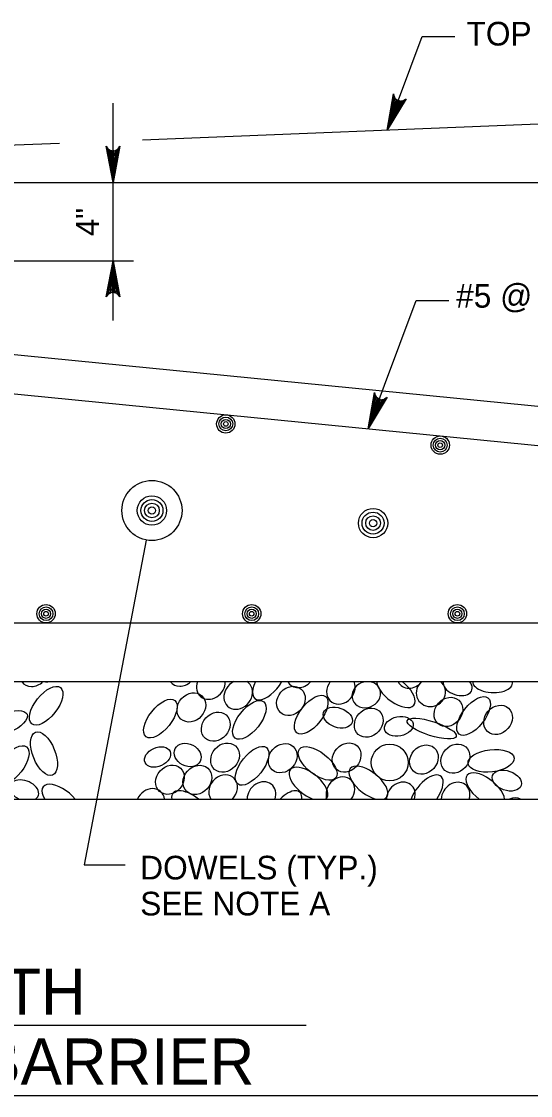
# Model space of a CAD drawing. Extents: x 638167 to 640248, y 296544 to 298920.
# Drawn here: x 638845.6 to 638911.6, y 297473.1 to 297612.5 of the extents above; entities that cross this region are included whole.
import ezdxf

# ---------------------------------------------------------------- set-up
doc = ezdxf.new("R2010")
doc.units = 0
doc.layers.add('1', color=7, linetype='Continuous')
doc.layers.add('50', color=7, linetype='Continuous')

# ---------------------------------------------------------------- blocks, each defined once
blk = doc.blocks.new('BAR')
at = {"layer": '50'}
for radius in [2, 1.5, 1, 0.5]:
    blk.add_circle((0, 0), radius, dxfattribs=at)

msp = doc.modelspace()

# ---------------------------------------------------------------- linework, layer by layer
at = {"layer": '1'}
for p, q in [((638893.05, 297598.37), (638897.58, 297610.52)), ((638897.58, 297610.52), (638901.83, 297610.52)), ((638857.49, 297573.68), (638857.49, 297601.91)), ((638952.57, 297600.75), (638861.29, 297597.1)), ((638850.56, 297596.67), (638779.86, 297593.84)), ((638734.92, 297591.6), (638953.89, 297591.6)), ((638726.16, 297581.01), (638965.68, 297557.3)), ((638754.59, 297581.44), (638860.16, 297581.44)), ((638890.58, 297559.63), (638896.79, 297576.27)), ((638896.79, 297576.27), (638901.04, 297576.27)), ((638836.08, 297565.02), (638960.6, 297552.7)), ((638861.8, 297545.2), (638853.75, 297503.06)), ((638800.68, 297534.44), (638960.6, 297534.44)), ((638670.41, 297526.82), (638965.68, 297526.82)), ((638655.41, 297511.58), (638980.69, 297511.58)), ((638853.75, 297503.06), (638859.04, 297503.06)), ((638734.27, 297482.26), (638882.54, 297482.26)), ((638699.77, 297473.11), (638917.19, 297473.11))]:
    msp.add_line(p, q, dxfattribs=at)
for points in [[(638893.05, 297598.37), (638893.86, 297603.08), (638893.92, 297602.87), (638893.97, 297602.65), (638894.09, 297602.51), (638894.2, 297602.37), (638894.34, 297602.29), (638894.48, 297602.21), (638894.63, 297602.18), (638894.79, 297602.15), (638894.97, 297602.18), (638895.15, 297602.21), (638895.33, 297602.34), (638895.51, 297602.46), (638893.05, 297598.37), (638895.33, 297602.34), (638895.15, 297602.21), (638893.05, 297598.37), (638894.97, 297602.18), (638894.79, 297602.15), (638893.05, 297598.37), (638894.63, 297602.18), (638894.48, 297602.21), (638893.05, 297598.37), (638894.34, 297602.29), (638894.2, 297602.37), (638893.05, 297598.37), (638894.09, 297602.51), (638893.97, 297602.65), (638893.05, 297598.37), (638893.92, 297602.87)], [(638857.49, 297591.6), (638856.61, 297596.29), (638856.73, 297596.11), (638856.86, 297595.93), (638857.02, 297595.84), (638857.17, 297595.74), (638857.33, 297595.72), (638857.49, 297595.69), (638857.65, 297595.72), (638857.8, 297595.74), (638857.96, 297595.84), (638858.12, 297595.93), (638858.24, 297596.11), (638858.37, 297596.29), (638857.49, 297591.6), (638858.24, 297596.11), (638858.12, 297595.93), (638857.49, 297591.6), (638857.96, 297595.84), (638857.8, 297595.74), (638857.49, 297591.6), (638857.65, 297595.72), (638857.49, 297595.69), (638857.49, 297591.6), (638857.33, 297595.72), (638857.17, 297595.74), (638857.49, 297591.6), (638857.02, 297595.84), (638856.86, 297595.93), (638857.49, 297591.6), (638856.73, 297596.11)], [(638857.49, 297581.44), (638858.37, 297576.74), (638858.24, 297576.92), (638858.12, 297577.1), (638857.96, 297577.19), (638857.8, 297577.29), (638857.65, 297577.31), (638857.49, 297577.34), (638857.33, 297577.31), (638857.17, 297577.29), (638857.02, 297577.19), (638856.86, 297577.1), (638856.73, 297576.92), (638856.61, 297576.74), (638857.49, 297581.44), (638856.73, 297576.92), (638856.86, 297577.1), (638857.49, 297581.44), (638857.02, 297577.19), (638857.17, 297577.29), (638857.49, 297581.44), (638857.33, 297577.31), (638857.49, 297577.34), (638857.49, 297581.44), (638857.65, 297577.31), (638857.8, 297577.29), (638857.49, 297581.44), (638857.96, 297577.19), (638858.12, 297577.1), (638857.49, 297581.44), (638858.24, 297576.92)], [(638890.58, 297559.63), (638891.4, 297564.34), (638891.45, 297564.13), (638891.51, 297563.91), (638891.62, 297563.77), (638891.74, 297563.63), (638891.88, 297563.55), (638892.01, 297563.47), (638892.17, 297563.44), (638892.33, 297563.41), (638892.51, 297563.44), (638892.69, 297563.47), (638892.87, 297563.6), (638893.05, 297563.73), (638890.58, 297559.63), (638892.87, 297563.6), (638892.69, 297563.47), (638890.58, 297559.63), (638892.51, 297563.44), (638892.33, 297563.41), (638890.58, 297559.63), (638892.17, 297563.44), (638892.01, 297563.47), (638890.58, 297559.63), (638891.88, 297563.55), (638891.74, 297563.63), (638890.58, 297559.63), (638891.62, 297563.77), (638891.51, 297563.91), (638890.58, 297559.63), (638891.45, 297564.13)]]:
    msp.add_lwpolyline(points, dxfattribs=at)
for centre, radius in [((638862.53, 297549.03), 3.9), ((638893.37, 297516.32), 2.39)]:
    msp.add_circle(centre, radius, dxfattribs=at)
for centre, major_axis, ratio, start_param, end_param in [((638847.22, 297528.08), (1.35, 1.52), 0.844245, 2.937326, 4.633513), ((638849.2, 297528.7), (1.35, 1.52), 0.844245, 3.627473, 3.943366), ((638866.45, 297528.12), (1.35, 1.52), 0.844245, 2.967408, 4.603431), ((638870.17, 297526.43), (1.35, 1.52), 0.844245, 2.008108, 5.562731), ((638873.72, 297525.13), (1.35, 1.52), 0.844245, 1.11244, 6.458399), ((638877.75, 297526.97), (-1.86, -2.36), 0.479042, 5.130486, 8.155839), ((638881.82, 297527.94), (1.35, 1.52), 0.844245, 2.840874, 4.729965), ((638887.04, 297525.8), (1.35, 1.52), 0.844245, 1.646659, 5.92418), ((638890.33, 297525.13), (-1.76, -0.7), 0.87402, 4.347672, 10.501851), ((638894.16, 297525.63), (-2.36, 1.86), 0.479042, 0.443803, 4.744324), ((638896.17, 297527.87), (1.35, 1.52), 0.844245, 2.798262, 4.772577), ((638898.71, 297525.42), (-1.78, -0.71), 0.948581, 5.012713, 9.897231), ((638902.17, 297526.37), (1.85, -0.65), 0.646802, 3.301963, 7.121802), ((638906.71, 297526.7), (2.57, -0.11), 0.504072, 3.123827, 6.463685), ((638871.77, 297512.82), (1.35, 1.52), 0.844245, 4.644979, 9.209045), ((638882.83, 297513.55), (-2.36, 1.86), 0.479042, 3.037298, 8.434015), ((638890.61, 297513.68), (-2.36, 1.86), 0.479042, 2.873239, 8.598074), ((638898.13, 297512.2), (-1.86, -2.36), 0.479042, 1.685696, 5.317444), ((638905.76, 297512.8), (-2.36, 1.86), 0.479042, 3.57213, 7.899183), ((638845.95, 297512.7), (1.85, -0.65), 0.646802, 5.825434, 10.881517), ((638850.79, 297511.32), (-2.36, 1.86), 0.479042, 4.285286, 7.186027), ((638876.74, 297511.92), (1.35, 1.52), 0.844245, 5.179508, 8.674516), ((638886.97, 297512.56), (1.35, 1.52), 0.844245, 4.815265, 9.038759), ((638894.81, 297511.88), (1.35, 1.52), 0.844245, 5.200099, 8.653925), ((638901.92, 297511.86), (1.35, 1.52), 0.844245, 5.210279, 8.643745), ((638862.31, 297511.04), (1.35, 1.52), 0.844245, 5.644884, 8.209141), ((638867.61, 297510.49), (-2.36, 1.86), 0.479042, 4.69169, 6.779622), ((638879.8, 297510.14), (-1.86, -2.36), 0.479042, 2.538262, 4.464878), ((638909.35, 297509.83), (1.35, 1.52), 0.844245, 0.243434, 1.04422)]:
    msp.add_ellipse(centre, major_axis=major_axis, ratio=ratio, start_param=start_param, end_param=end_param, dxfattribs=at)
for centre, major_axis, ratio in [((638848.81, 297523.69), (-1.86, -2.36), 0.479042), ((638880.55, 297524.32), (1.35, 1.52), 0.844245), ((638863.63, 297522.03), (-1.86, -2.36), 0.479042), ((638867.65, 297523.48), (1.35, 1.52), 0.844245), ((638875.17, 297521.86), (-1.86, -2.36), 0.479042), ((638883.19, 297522.54), (-1.86, -2.36), 0.479042), ((638900.98, 297522.89), (1.35, 1.52), 0.844245), ((638904.25, 297522.37), (-1.86, -2.36), 0.479042), ((638843.59, 297521.41), (2.75, 1.17), 0.422273), ((638870.81, 297520.98), (1.35, 1.52), 0.844245), ((638886.63, 297522.15), (1.85, -0.65), 0.646802), ((638890.65, 297521.5), (1.35, 1.52), 0.844245), ((638907.42, 297521.86), (1.35, 1.52), 0.844245), ((638894.56, 297521.02), (1.85, 0.37), 0.666084), ((638898.82, 297520.73), (3.19, -1.02), 0.276285), ((638848.53, 297517.47), (1.12, -2.79), 0.479042), ((638867.17, 297517.3), (1.61, -0.83), 0.796199), ((638872.01, 297516.96), (1.35, 1.52), 0.844245), ((638879.49, 297516.89), (1.35, 1.52), 0.844245), ((638887.78, 297516.97), (1.35, 1.52), 0.844245), ((638897.8, 297516.71), (1.35, 1.52), 0.844245), ((638901.88, 297516.83), (1.35, 1.52), 0.844245), ((638844.42, 297515.99), (-1.86, -2.36), 0.479042), ((638863.26, 297517.04), (1.62, 0.73), 0.687276), ((638875.52, 297515.9), (-1.86, -2.36), 0.479042), ((638884.02, 297516.21), (-2.36, 1.86), 0.479042), ((638906.52, 297516.55), (-2.99, -0.36), 0.479042), ((638864.87, 297514.09), (1.35, 1.52), 0.844245), ((638868.42, 297514.07), (1.35, 1.52), 0.844245), ((638908.55, 297513.98), (1.85, -0.65), 0.646802)]:
    msp.add_ellipse(centre, major_axis=major_axis, ratio=ratio, dxfattribs=at)

# ---------------------------------------------------------------- block references
at = {"layer": '1', "xscale": 0.5953136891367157, "yscale": 0.5953136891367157, "rotation": -90.00000000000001}
for p in [(638872.11, 297560.26), (638899.92, 297557.51), (638848.8, 297535.63), (638875.47, 297535.63), (638902.15, 297535.63)]:
    msp.add_blockref('BAR', p, dxfattribs=at)
at = {"layer": '1', "xscale": 0.9524673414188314, "yscale": 0.9524673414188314}
for p in [(638862.53, 297549.03), (638891.21, 297547.39)]:
    msp.add_blockref('BAR', p, dxfattribs=at)

# ---------------------------------------------------------------- texts
at = {"layer": '1'}
for s, height, p in [('TOP OF PAVEMENT', 3.072, (638903.33, 297609.37)), ('#5 @ 12"', 3.072, (638901.98, 297575.35)), ('DOWELS (TYP.)', 3.072, (638861.01, 297501.15)), ('SEE NOTE A', 3.072, (638861.01, 297496.48)), ('MOMENT SLAB (BURIED) WITH', 6, (638734.93, 297483.59)), ('PRECAST 42" F-SHAPE CONCRETE BARRIER', 6, (638701.77, 297474.52))]:
    msp.add_text(s, height=height, dxfattribs=at).set_placement(p)
msp.add_text('4"', height=3, rotation=90, dxfattribs=at).set_placement((638855.66, 297584.64))

doc.saveas('drawing.dxf')
